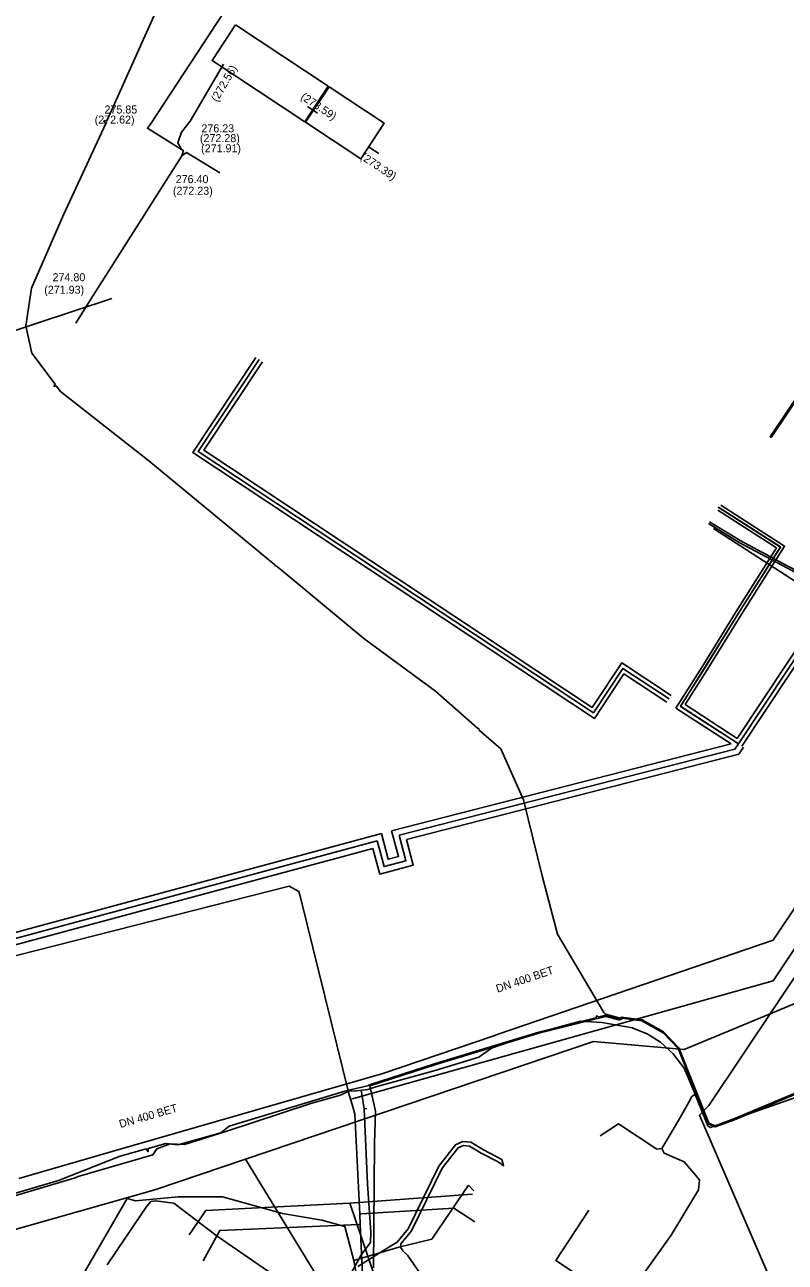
# Model space of a CAD drawing. Extents: x -598233 to -596890, y -1157848 to -1156431.
# Drawn here: x -597101.7 to -597025.8, y -1157253.8 to -1157130.2 of the extents above; entities that cross this region are included whole.
import ezdxf

# ---------------------------------------------------------------- set-up
doc = ezdxf.new("R2010")
doc.units = 0
for name, color, linetype in [('Vrstva 1', 7, 'Continuous'), ('Vrstva 12', 7, 'Continuous'), ('Vrstva 13', 7, 'Continuous'), ('Vrstva 16', 7, 'Continuous'), ('Vrstva 19', 7, 'Continuous'), ('Vrstva 25', 7, 'Continuous'), ('Vrstva 26', 7, 'Continuous'), ('Vrstva 3', 7, 'Continuous'), ('Vrstva 37', 7, 'Continuous'), ('Vrstva 4', 7, 'Continuous'), ('Vrstva 42', 7, 'Continuous'), ('Vrstva 55', 7, 'Continuous'), ('Vrstva 58', 7, 'Continuous'), ('Vrstva 9', 7, 'Continuous')]:
    doc.layers.add(name, color=color, linetype=linetype)

msp = doc.modelspace()

# ---------------------------------------------------------------- linework, layer by layer
at = {"layer": 'Vrstva 1'}
for p, q in [((-597081.88, -1157134.1), (-597085.22, -1157139.79)), ((-597072.47, -1157138.99), (-597073.49, -1157138.31)), ((-597066.37, -1157143.03), (-597067.38, -1157142.35)), ((-597094.88, -1157157.22), (-597096.62, -1157159.97))]:
    msp.add_line(p, q, dxfattribs=at)
for points in [[(-597060.78, -1157108.86), (-597071.97, -1157124.62), (-597076.83, -1157121.19), (-597077.12, -1157121.65), (-597089.18, -1157140.09)], [(-597085.22, -1157139.79), (-597086.06, -1157140.89)], [(-597089.18, -1157140.09), (-597089.47, -1157140.49), (-597086.08, -1157142.63), (-597085.88, -1157142.73), (-597086.02, -1157143.25)], [(-597086.06, -1157140.89), (-597086.43, -1157141.94), (-597086.08, -1157142.63)], [(-597086.02, -1157143.25), (-597094.88, -1157157.22)], [(-597082.23, -1157144.96), (-597085.56, -1157142.91), (-597086.02, -1157143.25)]]:
    msp.add_lwpolyline(points, dxfattribs=at)
at = {"layer": 'Vrstva 12'}
for points in [[(-597032.93, -1157180.49), (-597019.07, -1157189.44), (-597010.72, -1157195.79), (-597006.41, -1157199.06)], [(-597079.69, -1157243.51), (-597044.91, -1157231.75), (-597035.86, -1157232.56), (-597027.44, -1157229.05), (-597024.64, -1157227.89), (-597014.81, -1157212.79)], [(-597126.88, -1157257.42), (-597088.74, -1157246.57), (-597079.69, -1157243.51)], [(-597079.69, -1157243.51), (-597068.76, -1157261.42)]]:
    msp.add_lwpolyline(points, dxfattribs=at)
at = {"layer": 'Vrstva 13'}
for p, q in [((-597069.34, -1157236.95), (-597074.14, -1157217.5)), ((-597069.34, -1157236.95), (-597069.18, -1157237.53)), ((-597068.89, -1157237.45), (-597069.18, -1157237.53)), ((-597069.18, -1157237.53), (-597069.03, -1157238.04))]:
    msp.add_line(p, q, dxfattribs=at)
for points in [[(-597074.14, -1157217.5), (-597074.35, -1157216.77), (-597075.3, -1157216.24), (-597125.75, -1157229.06), (-597161.07, -1157240.12), (-597161.55, -1157240.29), (-597163.59, -1157239.18), (-597165.07, -1157233.07), (-597171.9, -1157200.28), (-597175.02, -1157175.23)], [(-597003.09, -1157189.91), (-597026.96, -1157225.69), (-597068.89, -1157237.45)], [(-597069.03, -1157238.04), (-597068.85, -1157238.67), (-597068.74, -1157239.03), (-597068.27, -1157249), (-597068.22, -1157250.03), (-597067.95, -1157255.81), (-597057.86, -1157279.34), (-597055.38, -1157285.15), (-597047.44, -1157303.65), (-597044.47, -1157310.59), (-597042.21, -1157315.86), (-597027.62, -1157349.91), (-597027.03, -1157351.28), (-597040.47, -1157387.34), (-597043.72, -1157396.06)], [(-597068.27, -1157249), (-597068.08, -1157248.99), (-597058.88, -1157248.41), (-597056.76, -1157249.79)], [(-597068.22, -1157250.03), (-597068.34, -1157250.04), (-597082.24, -1157250.63), (-597083.92, -1157253.68)]]:
    msp.add_lwpolyline(points, dxfattribs=at)
at = {"layer": 'Vrstva 16'}
for points in [[(-597069.27, -1157247.92), (-597057.01, -1157247.02)], [(-597069.27, -1157247.92), (-597083.63, -1157248.65), (-597085.31, -1157251.09)], [(-597026.25, -1157335.79), (-597025.96, -1157329.96), (-597036.05, -1157324.16), (-597043.76, -1157309.84), (-597046.95, -1157301.39), (-597051.41, -1157292.73), (-597057.38, -1157278.27), (-597061.51, -1157270.77), (-597069.27, -1157247.92)]]:
    msp.add_lwpolyline(points, dxfattribs=at)
at = {"layer": 'Vrstva 19'}
msp.add_lwpolyline([(-597002.18, -1157191.56), (-597003.58, -1157193.59), (-597033.4, -1157238.15), (-597034.34, -1157239.12), (-597026.35, -1157257.65), (-597011.73, -1157291.16), (-597000.9, -1157316.42), (-597000.59, -1157317.13)], dxfattribs=at)
at = {"layer": 'Vrstva 25'}
for p, q in [((-597009.31, -1157170.11), (-597030.44, -1157202.02)), ((-597030.44, -1157202.02), (-597036.22, -1157198.26)), ((-597066.52, -1157211.72), (-597106.11, -1157222.4))]:
    msp.add_line(p, q, dxfattribs=at)
for points in [[(-597037.37, -1157197.52), (-597041.98, -1157194.47), (-597044.93, -1157198.92), (-597084.39, -1157172.8), (-597078.31, -1157163.61)], [(-597036.22, -1157198.26), (-597033.82, -1157194.47), (-597030.26, -1157188.69), (-597026.24, -1157182.34), (-597032.34, -1157178.42)], [(-597030.44, -1157202.02), (-597030.78, -1157202.54), (-597064.34, -1157211.14)], [(-597064.34, -1157211.14), (-597063.66, -1157213.69), (-597065.83, -1157214.28), (-597066.52, -1157211.72)]]:
    msp.add_lwpolyline(points, dxfattribs=at)
at = {"layer": 'Vrstva 26'}
for p, q in [((-597030.55, -1157201.47), (-597009.43, -1157169.56)), ((-597009.2, -1157170.67), (-597030.1, -1157202.24)), ((-597031.17, -1157202.02), (-597036.69, -1157198.44)), ((-597035.76, -1157198.09), (-597030.55, -1157201.47)), ((-597065.08, -1157210.71), (-597031.17, -1157202.02)), ((-597105.68, -1157221.66), (-597066.09, -1157210.98)), ((-597066.94, -1157212.46), (-597106.53, -1157223.13))]:
    msp.add_line(p, q, dxfattribs=at)
for points in [[(-597037.59, -1157197.86), (-597041.87, -1157195.02), (-597044.82, -1157199.48), (-597084.94, -1157172.91), (-597078.64, -1157163.39)], [(-597077.97, -1157163.83), (-597083.83, -1157172.68), (-597045.04, -1157198.37), (-597042.09, -1157193.92), (-597037.15, -1157197.19)], [(-597032.18, -1157178.17), (-597025.82, -1157182.25), (-597030.01, -1157188.84), (-597033.56, -1157194.62), (-597035.76, -1157198.09)], [(-597036.69, -1157198.44), (-597034.07, -1157194.31), (-597030.51, -1157188.53), (-597026.65, -1157182.43), (-597032.5, -1157178.67)], [(-597029.94, -1157202.35), (-597030.41, -1157203.06), (-597063.61, -1157211.56)], [(-597063.61, -1157211.56), (-597062.92, -1157214.12), (-597066.25, -1157215.02), (-597066.94, -1157212.46)], [(-597066.09, -1157210.98), (-597065.41, -1157213.54), (-597064.39, -1157213.27), (-597065.08, -1157210.71)]]:
    msp.add_lwpolyline(points, dxfattribs=at)
at = {"layer": 'Vrstva 3'}
for points in [[(-597080.67, -1157130.17), (-597071.41, -1157136.3), (-597073.76, -1157139.84), (-597083.01, -1157133.72)], [(-597071.33, -1157136.35), (-597065.82, -1157140), (-597068.17, -1157143.54), (-597073.67, -1157139.9)], [(-597027.15, -1157171.4), (-597027.26, -1157171.33), (-597024.2, -1157166.78), (-597024.09, -1157166.85)]]:
    msp.add_lwpolyline(points, close=True, dxfattribs=at)
at = {"layer": 'Vrstva 37'}
msp.add_lwpolyline([(-597043.67, -1157256.93), (-597048.68, -1157253.63), (-597045.39, -1157248.62)], dxfattribs=at)
at = {"layer": 'Vrstva 42'}
for points in [[(-597032.47, -1157178.35), (-597026.24, -1157182.37), (-597030.25, -1157188.68), (-597036.21, -1157198.29), (-597032.2, -1157200.89)], [(-597033.44, -1157180), (-597030.36, -1157181.88), (-597026.05, -1157184.19), (-597021.79, -1157186.45)], [(-597021.69, -1157186.27), (-597025.95, -1157184.01), (-597030.26, -1157181.7), (-597033.33, -1157179.84)], [(-597068.44, -1157254.24), (-597065.09, -1157252.16), (-597064.52, -1157251.81), (-597063.42, -1157250.47), (-597060.38, -1157244.22), (-597058.7, -1157242.08), (-597057.98, -1157241.74), (-597057.17, -1157241.83), (-597055.89, -1157242.58), (-597054.08, -1157243.55), (-597053.9, -1157244.17), (-597054.12, -1157244.03), (-597054.42, -1157243.83), (-597054.43, -1157243.78), (-597056.13, -1157242.91), (-597057.3, -1157242.22), (-597057.91, -1157242.15), (-597058.44, -1157242.4), (-597060.04, -1157244.43), (-597063.08, -1157250.69), (-597064.15, -1157251.99), (-597064.19, -1157252.3), (-597063.97, -1157252.68), (-597063.49, -1157253.12), (-597060.38, -1157257.65)], [(-597093.48, -1157254.09), (-597092.45, -1157252.55), (-597089.52, -1157248.21), (-597089.14, -1157247.76), (-597088.66, -1157247.67), (-597086.83, -1157247.91), (-597082.5, -1157251.21), (-597073.33, -1157257.54)]]:
    msp.add_lwpolyline(points, dxfattribs=at)
at = {"layer": 'Vrstva 55'}
for points in [[(-597042.15, -1157229.61), (-597042.24, -1157229.43), (-597043.73, -1157229.03), (-597043.87, -1157228.87), (-597048.51, -1157221.02), (-597050.04, -1157215.19), (-597051.89, -1157207.62), (-597054.18, -1157202.52), (-597056.33, -1157200.65), (-597056.38, -1157200.48), (-597056.51, -1157200.46), (-597060.69, -1157196.76), (-597067.86, -1157191.48), (-597075.7, -1157184.96), (-597076.6, -1157184.23), (-597076.69, -1157184.24), (-597076.73, -1157184.11), (-597089.34, -1157173.73), (-597098.16, -1157166.8), (-597098.58, -1157166.24), (-597098.82, -1157166.29), (-597098.7, -1157166.07), (-597101.02, -1157162.97), (-597101.63, -1157160.24), (-597101.06, -1157156.48), (-597097.84, -1157149.13), (-597093.63, -1157140.03), (-597093.84, -1157139.8), (-597093.48, -1157139.68), (-597088.09, -1157127.64)], [(-597112.77, -1157249.93), (-597112.71, -1157249.89), (-597098.34, -1157245.65), (-597092.19, -1157243.21), (-597089.59, -1157242.5), (-597089.41, -1157242.78), (-597089.39, -1157242.44), (-597087.63, -1157241.96), (-597086.45, -1157242.08), (-597082.14, -1157240.89), (-597081.32, -1157240.21), (-597069.77, -1157236.73), (-597067.35, -1157236.17), (-597067.31, -1157236.06), (-597067.28, -1157236.1), (-597060.69, -1157233.94), (-597050.38, -1157230.82), (-597044.67, -1157229.38), (-597044.55, -1157229.19), (-597044.43, -1157229.32), (-597043.71, -1157229.14), (-597042.27, -1157229.53)], [(-597066.9, -1157254.38), (-597066.8, -1157241.96), (-597066.68, -1157238.72), (-597067.24, -1157236.2), (-597060.66, -1157234.04), (-597050.36, -1157230.92), (-597043.71, -1157229.25), (-597042.3, -1157229.63)], [(-597042.17, -1157229.53), (-597042.14, -1157229.31), (-597040.06, -1157229.6), (-597037.91, -1157230.8), (-597036.38, -1157232.4), (-597033.39, -1157239.91), (-597032.77, -1157240.17), (-597030.88, -1157239.49), (-597023.91, -1157236.56)], [(-597042.07, -1157229.53), (-597042.06, -1157229.43), (-597040.1, -1157229.7), (-597037.97, -1157230.88), (-597036.46, -1157232.46), (-597033.47, -1157239.99), (-597032.77, -1157240.27), (-597030.84, -1157239.59), (-597023.87, -1157236.66), (-597021.88, -1157235.89), (-597021.58, -1157236.12), (-597016.98, -1157247.16), (-597016.55, -1157247.18), (-597016.76, -1157247.59), (-597013.71, -1157254.87)]]:
    msp.add_lwpolyline(points, dxfattribs=at)
at = {"layer": 'Vrstva 58'}
for p, q in [((-597067.82, -1157238.5), (-597068.11, -1157236.63)), ((-597034.69, -1157236.98), (-597035.08, -1157237.25)), ((-597067.82, -1157238.5), (-597067.54, -1157238.46)), ((-597042.43, -1157239.98), (-597044.26, -1157241.17))]:
    msp.add_line(p, q, dxfattribs=at)
for points in [[(-597073.05, -1157237.91), (-597070.19, -1157237.11), (-597069.37, -1157236.71), (-597068.59, -1157236.69), (-597067.47, -1157236.56), (-597066.65, -1157236.29), (-597060.72, -1157234.67), (-597056.36, -1157233.31), (-597055.09, -1157232.41), (-597051.23, -1157231.09), (-597046.22, -1157229.74), (-597044.09, -1157229.87), (-597041.02, -1157230.4)], [(-597041.02, -1157230.4), (-597040.81, -1157230.5), (-597039.56, -1157230.98), (-597038.23, -1157231.83)], [(-597038.23, -1157231.83), (-597036.96, -1157233), (-597035.87, -1157234.43), (-597034.98, -1157236.44), (-597033.48, -1157240.17), (-597033.27, -1157240.36), (-597021.62, -1157236.26), (-597021.46, -1157236.19), (-597021.73, -1157235.54)], [(-597035.08, -1157237.25), (-597035.42, -1157237.9), (-597036.41, -1157239.64), (-597038.08, -1157242.45)], [(-597112, -1157249.94), (-597111.7, -1157249.84), (-597096.68, -1157245.37), (-597096.39, -1157245.25), (-597088.93, -1157243.09), (-597088.54, -1157242.5), (-597087.21, -1157241.98), (-597085.77, -1157242.06), (-597081.65, -1157240.74), (-597073.05, -1157237.91)], [(-597076.74, -1157265.4), (-597071.25, -1157258.03), (-597069.52, -1157255.64), (-597068.11, -1157253.08), (-597067.18, -1157251.83), (-597067.16, -1157250.8), (-597067.48, -1157245.98), (-597067.82, -1157238.5)], [(-597038.08, -1157242.45), (-597038.6, -1157242.53), (-597042.43, -1157239.98)], [(-597038.08, -1157242.45), (-597037.87, -1157242.91), (-597035.85, -1157243.77), (-597034.32, -1157245.58), (-597034.41, -1157246.59), (-597037.14, -1157251.12), (-597039.97, -1157255.06), (-597039.77, -1157259.92), (-597039.28, -1157262.8), (-597038.39, -1157264.87), (-597036.58, -1157266.19), (-597028.94, -1157271.32), (-597024.36, -1157274.39)], [(-597068.85, -1157253.65), (-597064.36, -1157252.32), (-597061.07, -1157251.5), (-597057.39, -1157246.12), (-597056.88, -1157246.67)], [(-597068.85, -1157253.65), (-597069.74, -1157250.23), (-597072.06, -1157249.62), (-597075.99, -1157248.95), (-597081.99, -1157247.29), (-597086.39, -1157247.27), (-597090.68, -1157247.68), (-597091.49, -1157247.45), (-597096.64, -1157256.31), (-597096.89, -1157256.99), (-597096.81, -1157257.76), (-597094.85, -1157259.8)], [(-597057.36, -1157277.27), (-597059.7, -1157273.04), (-597061.65, -1157270.01), (-597062.02, -1157269.27), (-597063.84, -1157266.01), (-597066.76, -1157262.44), (-597067.78, -1157259.43), (-597068.85, -1157253.65)]]:
    msp.add_lwpolyline(points, dxfattribs=at)
at = {"layer": 'Vrstva 9'}
msp.add_line((-597093.03, -1157157.52), (-597126.37, -1157168.5), dxfattribs=at)
for points in [[(-597002.31, -1157184.79), (-597005.9, -1157190.17), (-597019.23, -1157210.07), (-597021.98, -1157214.18), (-597026.97, -1157221.64)], [(-597026.97, -1157221.64), (-597054.45, -1157231.03), (-597054.88, -1157231.18), (-597065.97, -1157234.97)], [(-597065.97, -1157234.97), (-597092.88, -1157242.73), (-597102.33, -1157245.46)]]:
    msp.add_lwpolyline(points, dxfattribs=at)

# ---------------------------------------------------------------- texts
at = {"layer": 'Vrstva 12'}
for rotation, p in [(18.8503, (-597054.5, -1157226.89)), (16.1001, (-597092.17, -1157240.41))]:
    msp.add_text('DN 400 BET', height=0.8, rotation=rotation, dxfattribs=at).set_placement(p)
at = {"layer": 'Vrstva 4'}
for s, rotation, p in [('(272.56)', 59.5851, (-597082.49, -1157137.92)), ('(273.59)', 326.4934, (-597074.24, -1157137.53)), ('(273.39)', 326.4934, (-597068.26, -1157143.53))]:
    msp.add_text(s, height=0.8, rotation=rotation, dxfattribs=at).set_placement(p)
for s, p in [('275.85 ', (-597093.76, -1157139.02)), ('(272.62)', (-597094.74, -1157140.03)), ('(272.28)', (-597084.23, -1157141.88)), ('276.23 ', (-597084.08, -1157140.9)), ('(271.91)', (-597084.11, -1157142.9)), ('276.40 ', (-597086.65, -1157145.98)), ('(272.23)', (-597086.93, -1157147.14)), ('274.80 ', (-597098.95, -1157155.78)), ('(271.93)', (-597099.78, -1157157.03))]:
    msp.add_text(s, height=0.8, dxfattribs=at).set_placement(p)

doc.saveas('drawing.dxf')
